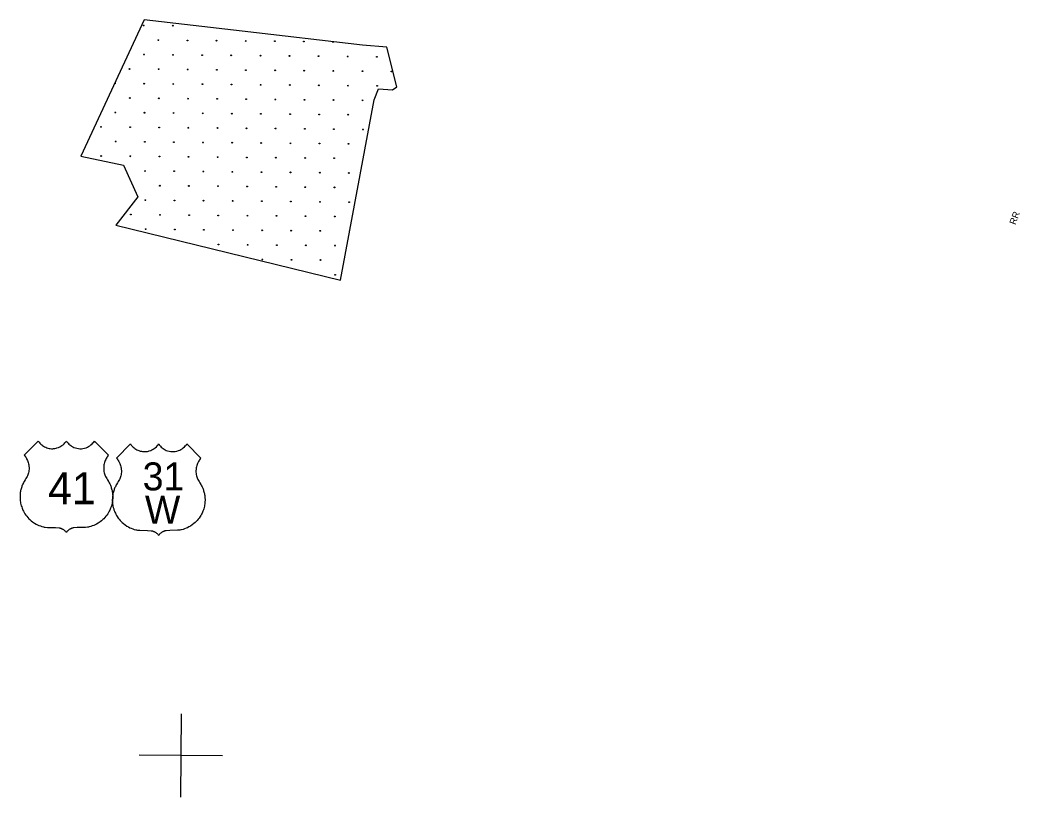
# Model space of a CAD drawing. Extents: x 1612280 to 1883141, y 560852 to 780851.
# Drawn here: x 1745232 to 1758441, y 697983 to 708246 of the extents above; entities that cross this region are included whole.
import ezdxf

# ---------------------------------------------------------------- set-up
doc = ezdxf.new("R2010")
doc.units = 0
for name, color, linetype in [('DESIGN - EROSION CONTROL - Devices', 7, 'Continuous'), ('DESIGN - SCRATCH - User 1', 7, 'Continuous'), ('DESIGN - VEGETATION - Features with Text', 7, 'Continuous'), ('SURVEY - DRAINAGE - Bridge Deck with Text', 7, 'Continuous'), ('SURVEY - DRAINAGE - Bridge Hydraulic Data - Points - Locators', 7, 'Continuous')]:
    doc.layers.add(name, color=color, linetype=linetype)

msp = doc.modelspace()

# ---------------------------------------------------------------- linework, layer by layer
at = {"layer": 'DESIGN - EROSION CONTROL - Devices'}
for centre in [(1746865, 708174), (1746865, 708174), (1747249, 708171), (1747249, 708171), (1747059, 707980), (1747059, 707980), (1747444, 707976), (1747444, 707976), (1747828, 707973), (1747828, 707973), (1748213, 707969), (1748213, 707969), (1748597, 707965), (1748597, 707965), (1748982, 707962), (1748982, 707962), (1746869, 707790), (1746869, 707790), (1747253, 707786), (1747253, 707786), (1747638, 707782), (1747638, 707782), (1748022, 707779), (1748022, 707779), (1748407, 707775), (1748407, 707775), (1748791, 707771), (1748791, 707771), (1749176, 707767), (1749176, 707767), (1749560, 707764), (1749560, 707764), (1749945, 707760), (1749945, 707760), (1746678, 707599), (1746678, 707599), (1747063, 707596), (1747063, 707596), (1747447, 707592), (1747447, 707592), (1747832, 707588), (1747832, 707588), (1748216, 707584), (1748216, 707584), (1748601, 707581), (1748601, 707581), (1748985, 707577), (1748985, 707577), (1749370, 707573), (1749370, 707573), (1749755, 707570), (1749755, 707570), (1750139, 707566), (1750139, 707566), (1746872, 707405), (1746872, 707405), (1747257, 707401), (1747257, 707401), (1747641, 707398), (1747641, 707398), (1748026, 707394), (1748026, 707394), (1748411, 707390), (1748411, 707390), (1748795, 707387), (1748795, 707387), (1749180, 707383), (1749180, 707383), (1749564, 707379), (1749564, 707379), (1749949, 707375), (1749949, 707375), (1746682, 707215), (1746682, 707215), (1747066, 707211), (1747066, 707211), (1747451, 707207), (1747451, 707207), (1747836, 707204), (1747836, 707204), (1748220, 707200), (1748220, 707200), (1748605, 707196), (1748605, 707196), (1748989, 707192), (1748989, 707192), (1749374, 707189), (1749374, 707189), (1749758, 707185), (1749758, 707185), (1746491, 707024), (1746491, 707024), (1746876, 707021), (1746876, 707021), (1747261, 707017), (1747261, 707017), (1747645, 707013), (1747645, 707013), (1748030, 707009), (1748030, 707009), (1748414, 707006), (1748414, 707006), (1748799, 707002), (1748799, 707002), (1749183, 706998), (1749183, 706998), (1749568, 706995), (1749568, 706995), (1746301, 706834), (1746301, 706834), (1746686, 706830), (1746686, 706830), (1747070, 706827), (1747070, 706827), (1747455, 706823), (1747455, 706823), (1747839, 706819), (1747839, 706819), (1748224, 706815), (1748224, 706815), (1748608, 706812), (1748608, 706812), (1748993, 706808), (1748993, 706808), (1749377, 706804), (1749377, 706804), (1749762, 706800), (1749762, 706800), (1746495, 706640), (1746495, 706640), (1746880, 706636), (1746880, 706636), (1747264, 706632), (1747264, 706632), (1747649, 706629), (1747649, 706629), (1748033, 706625), (1748033, 706625), (1748418, 706621), (1748418, 706621), (1748803, 706617), (1748803, 706617), (1749187, 706614), (1749187, 706614), (1749572, 706610), (1749572, 706610), (1746305, 706449), (1746305, 706449), (1746689, 706446), (1746689, 706446), (1747074, 706442), (1747074, 706442), (1747458, 706438), (1747458, 706438), (1747843, 706435), (1747843, 706435), (1748228, 706431), (1748228, 706431), (1748612, 706427), (1748612, 706427), (1748997, 706423), (1748997, 706423), (1749381, 706420), (1749381, 706420), (1746883, 706252), (1746883, 706252), (1747268, 706248), (1747268, 706248), (1747653, 706244), (1747653, 706244), (1748037, 706240), (1748037, 706240), (1748422, 706237), (1748422, 706237), (1748806, 706233), (1748806, 706233), (1749191, 706229), (1749191, 706229), (1749575, 706225), (1749575, 706225), (1747078, 706057), (1747078, 706057), (1747462, 706054), (1747462, 706054), (1747847, 706050), (1747847, 706050), (1748231, 706046), (1748231, 706046), (1748616, 706042), (1748616, 706042), (1749000, 706039), (1749000, 706039), (1749385, 706035), (1749385, 706035), (1746887, 705867), (1746887, 705867), (1747272, 705863), (1747272, 705863), (1747656, 705860), (1747656, 705860), (1748041, 705856), (1748041, 705856), (1748425, 705852), (1748425, 705852), (1748810, 705848), (1748810, 705848), (1749195, 705845), (1749195, 705845), (1749579, 705841), (1749579, 705841), (1746697, 705677), (1746697, 705677), (1747081, 705673), (1747081, 705673), (1747466, 705669), (1747466, 705669), (1747850, 705665), (1747850, 705665), (1748235, 705662), (1748235, 705662), (1748620, 705658), (1748620, 705658), (1749004, 705654), (1749004, 705654), (1749389, 705650), (1749389, 705650), (1746891, 705482), (1746891, 705482), (1747276, 705479), (1747276, 705479), (1747660, 705475), (1747660, 705475), (1748045, 705471), (1748045, 705471), (1748429, 705468), (1748429, 705468), (1748814, 705464), (1748814, 705464), (1749198, 705460), (1749198, 705460), (1747854, 705281), (1747854, 705281), (1748239, 705277), (1748239, 705277), (1748623, 705273), (1748623, 705273), (1749008, 705270), (1749008, 705270), (1749392, 705266), (1749392, 705266), (1748433, 705083), (1748433, 705083), (1748817, 705079), (1748817, 705079), (1749202, 705076), (1749202, 705076), (1749396, 704881), (1749396, 704881)]:
    msp.add_circle(centre, 5.28, dxfattribs=at)
for centre, start, end in [((1749366, 707958), 160.9973, 5.647), ((1746488, 707409), 186.1265, 123.8756), ((1749766, 706416), 103.0919, 235.8075), ((1749583, 705456), 56.6441, 282.2553)]:
    msp.add_arc(centre, 5.28, start, end, dxfattribs=at)
at = {"layer": 'DESIGN - SCRATCH - User 1'}
for points in [[(1746873, 708246), (1746034, 706446)], [(1746873, 708246), (1746034, 706446)], [(1750076, 707889), (1749758, 707913), (1748168, 708099), (1746873, 708246)], [(1750076, 707889), (1749758, 707913), (1748168, 708099), (1746873, 708246)], [(1749968, 707337), (1750154, 707325), (1750208, 707361), (1750076, 707889)], [(1749968, 707337), (1750154, 707325), (1750208, 707361), (1750076, 707889)], [(1749464, 704808), (1749908, 707192), (1749968, 707337)], [(1749464, 704808), (1749908, 707192), (1749968, 707337)], [(1746034, 706446), (1746597, 706328)], [(1746034, 706446), (1746597, 706328)], [(1746597, 706328), (1746787, 705912)], [(1746597, 706328), (1746787, 705912)], [(1746787, 705912), (1746496, 705534)], [(1746787, 705912), (1746496, 705534)], [(1746496, 705534), (1749464, 704808)], [(1746496, 705534), (1749464, 704808)]]:
    msp.add_lwpolyline(points, dxfattribs=at)
at = {"layer": 'SURVEY - DRAINAGE - Bridge Deck with Text'}
for points in [[(1745286, 702498), (1745473, 702685), (1745483, 702671), (1745495, 702656), (1745507, 702644), (1745518, 702634), (1745531, 702625), (1745544, 702616), (1745556, 702609), (1745571, 702602), (1745584, 702597), (1745600, 702592), (1745616, 702588), (1745632, 702586), (1745650, 702584), (1745658, 702584), (1745666, 702584), (1745674, 702585), (1745684, 702586), (1745694, 702587), (1745708, 702590), (1745720, 702593), (1745739, 702599), (1745756, 702607), (1745772, 702615), (1745786, 702624), (1745800, 702635), (1745813, 702647), (1745825, 702659), (1745836, 702673), (1745844, 702685), (1745851, 702675), (1745860, 702664), (1745868, 702655), (1745877, 702645), (1745889, 702635), (1745901, 702625), (1745914, 702617), (1745928, 702609), (1745944, 702601), (1745963, 702595), (1745984, 702589), (1746005, 702586), (1746023, 702584), (1746043, 702584), (1746063, 702587), (1746083, 702591), (1746105, 702597), (1746123, 702605), (1746138, 702612), (1746155, 702623), (1746169, 702633), (1746185, 702647), (1746195, 702659), (1746205, 702670), (1746215, 702685), (1746402, 702498)], [(1745286, 702498), (1745473, 702685), (1745483, 702671), (1745495, 702656), (1745507, 702644), (1745518, 702634), (1745531, 702625), (1745544, 702616), (1745556, 702609), (1745571, 702602), (1745584, 702597), (1745600, 702592), (1745616, 702588), (1745632, 702586), (1745650, 702584), (1745658, 702584), (1745666, 702584), (1745674, 702585), (1745684, 702586), (1745694, 702587), (1745708, 702590), (1745720, 702593), (1745739, 702599), (1745756, 702607), (1745772, 702615), (1745786, 702624), (1745800, 702635), (1745813, 702647), (1745825, 702659), (1745836, 702673), (1745844, 702685), (1745851, 702675), (1745860, 702664), (1745868, 702655), (1745877, 702645), (1745889, 702635), (1745901, 702625), (1745914, 702617), (1745928, 702609), (1745944, 702601), (1745963, 702595), (1745984, 702589), (1746005, 702586), (1746023, 702584), (1746043, 702584), (1746063, 702587), (1746083, 702591), (1746105, 702597), (1746123, 702605), (1746138, 702612), (1746155, 702623), (1746169, 702633), (1746185, 702647), (1746195, 702659), (1746205, 702670), (1746215, 702685), (1746402, 702498)], [(1746505, 702459), (1746693, 702646), (1746702, 702632), (1746715, 702617), (1746727, 702605), (1746738, 702595), (1746750, 702586), (1746763, 702577), (1746776, 702570), (1746790, 702563), (1746803, 702558), (1746820, 702553), (1746835, 702549), (1746852, 702547), (1746869, 702545), (1746877, 702545), (1746886, 702545), (1746893, 702546), (1746904, 702547), (1746914, 702548), (1746927, 702551), (1746940, 702554), (1746958, 702560), (1746975, 702567), (1746992, 702576), (1747006, 702585), (1747019, 702596), (1747033, 702608), (1747045, 702620), (1747056, 702634), (1747064, 702646), (1747071, 702636), (1747079, 702625), (1747087, 702615), (1747097, 702606), (1747108, 702596), (1747121, 702586), (1747134, 702578), (1747148, 702570), (1747164, 702562), (1747182, 702556), (1747203, 702550), (1747224, 702546), (1747243, 702545), (1747262, 702545), (1747283, 702548), (1747303, 702552), (1747325, 702558), (1747343, 702566), (1747357, 702573), (1747374, 702584), (1747389, 702594), (1747404, 702608), (1747415, 702620), (1747425, 702631), (1747435, 702646), (1747622, 702459)], [(1746505, 702459), (1746693, 702646), (1746702, 702632), (1746715, 702617), (1746727, 702605), (1746738, 702595), (1746750, 702586), (1746763, 702577), (1746776, 702570), (1746790, 702563), (1746803, 702558), (1746820, 702553), (1746835, 702549), (1746852, 702547), (1746869, 702545), (1746877, 702545), (1746886, 702545), (1746893, 702546), (1746904, 702547), (1746914, 702548), (1746927, 702551), (1746940, 702554), (1746958, 702560), (1746975, 702567), (1746992, 702576), (1747006, 702585), (1747019, 702596), (1747033, 702608), (1747045, 702620), (1747056, 702634), (1747064, 702646), (1747071, 702636), (1747079, 702625), (1747087, 702615), (1747097, 702606), (1747108, 702596), (1747121, 702586), (1747134, 702578), (1747148, 702570), (1747164, 702562), (1747182, 702556), (1747203, 702550), (1747224, 702546), (1747243, 702545), (1747262, 702545), (1747283, 702548), (1747303, 702552), (1747325, 702558), (1747343, 702566), (1747357, 702573), (1747374, 702584), (1747389, 702594), (1747404, 702608), (1747415, 702620), (1747425, 702631), (1747435, 702646), (1747622, 702459)], [(1745286, 702498), (1745295, 702488), (1745303, 702477), (1745311, 702466), (1745317, 702455), (1745324, 702443), (1745330, 702429), (1745336, 702415), (1745341, 702400), (1745345, 702385), (1745348, 702369), (1745350, 702351), (1745351, 702330), (1745351, 702313), (1745350, 702297), (1745348, 702283), (1745344, 702265), (1745340, 702251), (1745335, 702238), (1745330, 702226), (1745325, 702216), (1745318, 702202), (1745310, 702189), (1745300, 702172), (1745287, 702151), (1745283, 702145), (1745277, 702134), (1745271, 702121), (1745267, 702111), (1745262, 702100), (1745258, 702090), (1745254, 702079), (1745250, 702067), (1745246, 702055), (1745243, 702041), (1745240, 702030), (1745238, 702018), (1745236, 702006), (1745234, 701993), (1745233, 701982), (1745232, 701970), (1745232, 701959), (1745232, 701948), (1745232, 701936), (1745232, 701924), (1745233, 701910), (1745235, 701894), (1745237, 701879), (1745240, 701864), (1745244, 701848), (1745249, 701829), (1745254, 701814), (1745260, 701797), (1745266, 701783), (1745271, 701772), (1745278, 701757), (1745288, 701739), (1745297, 701725), (1745309, 701707), (1745322, 701691), (1745336, 701675), (1745350, 701659), (1745363, 701647), (1745379, 701633), (1745399, 701617), (1745423, 701601), (1745444, 701589), (1745463, 701579), (1745481, 701571), (1745502, 701563), (1745521, 701557), (1745541, 701551), (1745550, 701549), (1745563, 701547), (1745593, 701545), (1745699, 701542), (1745747, 701539), (1745751, 701539), (1745756, 701537), (1745761, 701536), (1745766, 701535), (1745771, 701533), (1745775, 701531), (1745781, 701529), (1745785, 701527), (1745790, 701525), (1745794, 701523), (1745798, 701520), (1745807, 701515), (1745816, 701508), (1745824, 701501), (1745832, 701493), (1745838, 701486), (1745844, 701478)], [(1745286, 702498), (1745295, 702488), (1745303, 702477), (1745311, 702466), (1745317, 702455), (1745324, 702443), (1745330, 702429), (1745336, 702415), (1745341, 702400), (1745345, 702385), (1745348, 702369), (1745350, 702351), (1745351, 702330), (1745351, 702313), (1745350, 702297), (1745348, 702283), (1745344, 702265), (1745340, 702251), (1745335, 702238), (1745330, 702226), (1745325, 702216), (1745318, 702202), (1745310, 702189), (1745300, 702172), (1745287, 702151), (1745283, 702145), (1745277, 702134), (1745271, 702121), (1745267, 702111), (1745262, 702100), (1745258, 702090), (1745254, 702079), (1745250, 702067), (1745246, 702055), (1745243, 702041), (1745240, 702030), (1745238, 702018), (1745236, 702006), (1745234, 701993), (1745233, 701982), (1745232, 701970), (1745232, 701959), (1745232, 701948), (1745232, 701936), (1745232, 701924), (1745233, 701910), (1745235, 701894), (1745237, 701879), (1745240, 701864), (1745244, 701848), (1745249, 701829), (1745254, 701814), (1745260, 701797), (1745266, 701783), (1745271, 701772), (1745278, 701757), (1745288, 701739), (1745297, 701725), (1745309, 701707), (1745322, 701691), (1745336, 701675), (1745350, 701659), (1745363, 701647), (1745379, 701633), (1745399, 701617), (1745423, 701601), (1745444, 701589), (1745463, 701579), (1745481, 701571), (1745502, 701563), (1745521, 701557), (1745541, 701551), (1745550, 701549), (1745563, 701547), (1745593, 701545), (1745699, 701542), (1745747, 701539), (1745751, 701539), (1745756, 701537), (1745761, 701536), (1745766, 701535), (1745771, 701533), (1745775, 701531), (1745781, 701529), (1745785, 701527), (1745790, 701525), (1745794, 701523), (1745798, 701520), (1745807, 701515), (1745816, 701508), (1745824, 701501), (1745832, 701493), (1745838, 701486), (1745844, 701478)], [(1746402, 702498), (1746393, 702488), (1746385, 702477), (1746377, 702466), (1746371, 702455), (1746364, 702443), (1746358, 702429), (1746352, 702415), (1746347, 702400), (1746343, 702385), (1746340, 702369), (1746338, 702352), (1746337, 702330), (1746337, 702313), (1746338, 702297), (1746340, 702283), (1746344, 702265), (1746348, 702251), (1746353, 702238), (1746358, 702226), (1746362, 702216), (1746370, 702202), (1746377, 702189), (1746388, 702172), (1746401, 702151), (1746404, 702145), (1746410, 702134), (1746417, 702121), (1746421, 702111), (1746426, 702100), (1746430, 702090), (1746434, 702079), (1746438, 702067), (1746442, 702055), (1746445, 702041), (1746448, 702030), (1746450, 702018), (1746452, 702006), (1746453, 701993), (1746455, 701982), (1746456, 701970), (1746456, 701959), (1746456, 701948), (1746456, 701936), (1746456, 701924), (1746455, 701910), (1746453, 701894), (1746451, 701879), (1746448, 701864), (1746444, 701848), (1746439, 701829), (1746434, 701814), (1746428, 701797), (1746422, 701783), (1746417, 701772), (1746409, 701757), (1746400, 701740), (1746391, 701725), (1746379, 701707), (1746366, 701691), (1746352, 701675), (1746338, 701659), (1746325, 701647), (1746308, 701633), (1746289, 701617), (1746264, 701601), (1746244, 701589), (1746225, 701579), (1746207, 701571), (1746186, 701563), (1746167, 701557), (1746147, 701551), (1746137, 701549), (1746125, 701547), (1746095, 701545), (1745989, 701542), (1745941, 701539), (1745937, 701539), (1745932, 701537), (1745927, 701536), (1745922, 701535), (1745917, 701533), (1745913, 701531), (1745907, 701529), (1745903, 701527), (1745898, 701525), (1745894, 701523), (1745890, 701520), (1745881, 701515), (1745872, 701508), (1745864, 701501), (1745856, 701493), (1745850, 701486), (1745844, 701478)], [(1746402, 702498), (1746393, 702488), (1746385, 702477), (1746377, 702466), (1746371, 702455), (1746364, 702443), (1746358, 702429), (1746352, 702415), (1746347, 702400), (1746343, 702385), (1746340, 702369), (1746338, 702352), (1746337, 702330), (1746337, 702313), (1746338, 702297), (1746340, 702283), (1746344, 702265), (1746348, 702251), (1746353, 702238), (1746358, 702226), (1746362, 702216), (1746370, 702202), (1746377, 702189), (1746388, 702172), (1746401, 702151), (1746404, 702145), (1746410, 702134), (1746417, 702121), (1746421, 702111), (1746426, 702100), (1746430, 702090), (1746434, 702079), (1746438, 702067), (1746442, 702055), (1746445, 702041), (1746448, 702030), (1746450, 702018), (1746452, 702006), (1746453, 701993), (1746455, 701982), (1746456, 701970), (1746456, 701959), (1746456, 701948), (1746456, 701936), (1746456, 701924), (1746455, 701910), (1746453, 701894), (1746451, 701879), (1746448, 701864), (1746444, 701848), (1746439, 701829), (1746434, 701814), (1746428, 701797), (1746422, 701783), (1746417, 701772), (1746409, 701757), (1746400, 701740), (1746391, 701725), (1746379, 701707), (1746366, 701691), (1746352, 701675), (1746338, 701659), (1746325, 701647), (1746308, 701633), (1746289, 701617), (1746264, 701601), (1746244, 701589), (1746225, 701579), (1746207, 701571), (1746186, 701563), (1746167, 701557), (1746147, 701551), (1746137, 701549), (1746125, 701547), (1746095, 701545), (1745989, 701542), (1745941, 701539), (1745937, 701539), (1745932, 701537), (1745927, 701536), (1745922, 701535), (1745917, 701533), (1745913, 701531), (1745907, 701529), (1745903, 701527), (1745898, 701525), (1745894, 701523), (1745890, 701520), (1745881, 701515), (1745872, 701508), (1745864, 701501), (1745856, 701493), (1745850, 701486), (1745844, 701478)], [(1746505, 702459), (1746514, 702449), (1746523, 702438), (1746530, 702427), (1746536, 702416), (1746543, 702404), (1746550, 702390), (1746555, 702376), (1746561, 702361), (1746564, 702346), (1746568, 702330), (1746570, 702312), (1746571, 702291), (1746571, 702274), (1746569, 702258), (1746567, 702244), (1746563, 702226), (1746559, 702212), (1746555, 702199), (1746550, 702187), (1746545, 702177), (1746537, 702163), (1746530, 702150), (1746520, 702133), (1746507, 702112), (1746503, 702106), (1746497, 702095), (1746491, 702082), (1746486, 702072), (1746482, 702061), (1746477, 702051), (1746474, 702040), (1746470, 702028), (1746466, 702015), (1746463, 702002), (1746460, 701991), (1746458, 701979), (1746456, 701967), (1746454, 701954), (1746453, 701943), (1746452, 701931), (1746452, 701920), (1746451, 701909), (1746451, 701897), (1746452, 701885), (1746453, 701871), (1746455, 701855), (1746457, 701840), (1746460, 701825), (1746463, 701809), (1746469, 701790), (1746473, 701775), (1746480, 701758), (1746486, 701744), (1746491, 701733), (1746498, 701718), (1746508, 701700), (1746517, 701686), (1746529, 701668), (1746541, 701652), (1746555, 701636), (1746570, 701620), (1746582, 701608), (1746599, 701594), (1746619, 701578), (1746643, 701562), (1746663, 701550), (1746683, 701540), (1746701, 701532), (1746722, 701524), (1746741, 701518), (1746760, 701512), (1746770, 701510), (1746783, 701508), (1746813, 701506), (1746918, 701502), (1746966, 701500), (1746971, 701499), (1746975, 701498), (1746981, 701497), (1746986, 701496), (1746990, 701494), (1746995, 701492), (1747000, 701490), (1747005, 701488), (1747010, 701486), (1747014, 701484), (1747018, 701481), (1747026, 701476), (1747035, 701469), (1747044, 701462), (1747052, 701454), (1747058, 701447), (1747064, 701439)], [(1746505, 702459), (1746514, 702449), (1746523, 702438), (1746530, 702427), (1746536, 702416), (1746543, 702404), (1746550, 702390), (1746555, 702376), (1746561, 702361), (1746564, 702346), (1746568, 702330), (1746570, 702312), (1746571, 702291), (1746571, 702274), (1746569, 702258), (1746567, 702244), (1746563, 702226), (1746559, 702212), (1746555, 702199), (1746550, 702187), (1746545, 702177), (1746537, 702163), (1746530, 702150), (1746520, 702133), (1746507, 702112), (1746503, 702106), (1746497, 702095), (1746491, 702082), (1746486, 702072), (1746482, 702061), (1746477, 702051), (1746474, 702040), (1746470, 702028), (1746466, 702015), (1746463, 702002), (1746460, 701991), (1746458, 701979), (1746456, 701967), (1746454, 701954), (1746453, 701943), (1746452, 701931), (1746452, 701920), (1746451, 701909), (1746451, 701897), (1746452, 701885), (1746453, 701871), (1746455, 701855), (1746457, 701840), (1746460, 701825), (1746463, 701809), (1746469, 701790), (1746473, 701775), (1746480, 701758), (1746486, 701744), (1746491, 701733), (1746498, 701718), (1746508, 701700), (1746517, 701686), (1746529, 701668), (1746541, 701652), (1746555, 701636), (1746570, 701620), (1746582, 701608), (1746599, 701594), (1746619, 701578), (1746643, 701562), (1746663, 701550), (1746683, 701540), (1746701, 701532), (1746722, 701524), (1746741, 701518), (1746760, 701512), (1746770, 701510), (1746783, 701508), (1746813, 701506), (1746918, 701502), (1746966, 701500), (1746971, 701499), (1746975, 701498), (1746981, 701497), (1746986, 701496), (1746990, 701494), (1746995, 701492), (1747000, 701490), (1747005, 701488), (1747010, 701486), (1747014, 701484), (1747018, 701481), (1747026, 701476), (1747035, 701469), (1747044, 701462), (1747052, 701454), (1747058, 701447), (1747064, 701439)], [(1747622, 702459), (1747613, 702449), (1747604, 702438), (1747597, 702427), (1747591, 702416), (1747584, 702404), (1747577, 702390), (1747572, 702376), (1747566, 702361), (1747563, 702346), (1747560, 702330), (1747557, 702312), (1747556, 702291), (1747556, 702274), (1747558, 702258), (1747560, 702244), (1747564, 702226), (1747568, 702212), (1747572, 702199), (1747577, 702187), (1747582, 702177), (1747590, 702163), (1747597, 702150), (1747608, 702133), (1747620, 702112), (1747624, 702106), (1747630, 702095), (1747637, 702082), (1747641, 702072), (1747646, 702061), (1747650, 702051), (1747654, 702040), (1747657, 702028), (1747661, 702016), (1747665, 702002), (1747667, 701991), (1747669, 701979), (1747671, 701967), (1747673, 701954), (1747674, 701943), (1747675, 701931), (1747676, 701920), (1747676, 701909), (1747676, 701897), (1747675, 701885), (1747674, 701871), (1747672, 701855), (1747670, 701840), (1747667, 701825), (1747664, 701809), (1747659, 701790), (1747654, 701775), (1747647, 701758), (1747641, 701744), (1747636, 701733), (1747629, 701718), (1747619, 701700), (1747610, 701686), (1747598, 701668), (1747586, 701652), (1747572, 701636), (1747557, 701620), (1747545, 701608), (1747528, 701594), (1747508, 701578), (1747484, 701562), (1747464, 701550), (1747444, 701540), (1747426, 701532), (1747406, 701524), (1747386, 701518), (1747367, 701512), (1747357, 701510), (1747344, 701508), (1747314, 701506), (1747209, 701502), (1747161, 701500), (1747156, 701499), (1747152, 701498), (1747146, 701497), (1747141, 701496), (1747137, 701494), (1747132, 701492), (1747127, 701490), (1747122, 701488), (1747117, 701486), (1747113, 701484), (1747109, 701481), (1747101, 701476), (1747092, 701469), (1747083, 701462), (1747076, 701454), (1747069, 701447), (1747064, 701439)], [(1747622, 702459), (1747613, 702449), (1747604, 702438), (1747597, 702427), (1747591, 702416), (1747584, 702404), (1747577, 702390), (1747572, 702376), (1747566, 702361), (1747563, 702346), (1747560, 702330), (1747557, 702312), (1747556, 702291), (1747556, 702274), (1747558, 702258), (1747560, 702244), (1747564, 702226), (1747568, 702212), (1747572, 702199), (1747577, 702187), (1747582, 702177), (1747590, 702163), (1747597, 702150), (1747608, 702133), (1747620, 702112), (1747624, 702106), (1747630, 702095), (1747637, 702082), (1747641, 702072), (1747646, 702061), (1747650, 702051), (1747654, 702040), (1747657, 702028), (1747661, 702016), (1747665, 702002), (1747667, 701991), (1747669, 701979), (1747671, 701967), (1747673, 701954), (1747674, 701943), (1747675, 701931), (1747676, 701920), (1747676, 701909), (1747676, 701897), (1747675, 701885), (1747674, 701871), (1747672, 701855), (1747670, 701840), (1747667, 701825), (1747664, 701809), (1747659, 701790), (1747654, 701775), (1747647, 701758), (1747641, 701744), (1747636, 701733), (1747629, 701718), (1747619, 701700), (1747610, 701686), (1747598, 701668), (1747586, 701652), (1747572, 701636), (1747557, 701620), (1747545, 701608), (1747528, 701594), (1747508, 701578), (1747484, 701562), (1747464, 701550), (1747444, 701540), (1747426, 701532), (1747406, 701524), (1747386, 701518), (1747367, 701512), (1747357, 701510), (1747344, 701508), (1747314, 701506), (1747209, 701502), (1747161, 701500), (1747156, 701499), (1747152, 701498), (1747146, 701497), (1747141, 701496), (1747137, 701494), (1747132, 701492), (1747127, 701490), (1747122, 701488), (1747117, 701486), (1747113, 701484), (1747109, 701481), (1747101, 701476), (1747092, 701469), (1747083, 701462), (1747076, 701454), (1747069, 701447), (1747064, 701439)]]:
    msp.add_lwpolyline(points, dxfattribs=at)
at = {"layer": 'SURVEY - DRAINAGE - Bridge Hydraulic Data - Points - Locators'}
for p, q in [((1747359, 699083), (1747350, 697983)), ((1747359, 699083), (1747350, 697983)), ((1747905, 698529), (1746805, 698538)), ((1747905, 698529), (1746805, 698538))]:
    msp.add_line(p, q, dxfattribs=at)

# ---------------------------------------------------------------- texts
at = {"layer": 'DESIGN - VEGETATION - Features with Text'}
msp.add_text('RR', height=90, rotation=69.3474, dxfattribs=at).set_placement((1758381, 705534))
msp.add_text('RR', height=90, rotation=69.3474, dxfattribs=at).set_placement((1758381, 705534))
at = {"layer": 'SURVEY - DRAINAGE - Bridge Deck with Text'}
for s, height, rotation, p in [('31', 369.6, 0.0014, (1746852, 702033)), ('31', 369.6, 0.0014, (1746852, 702033)), ('41', 422.4, 0.0013, (1745603, 701851)), ('41', 422.4, 0.0013, (1745603, 701851)), ('W', 370, 0.0014, (1746882, 701592)), ('W', 370, 0.0014, (1746882, 701592))]:
    msp.add_text(s, height=height, rotation=rotation, dxfattribs=at).set_placement(p)

doc.saveas('drawing.dxf')
